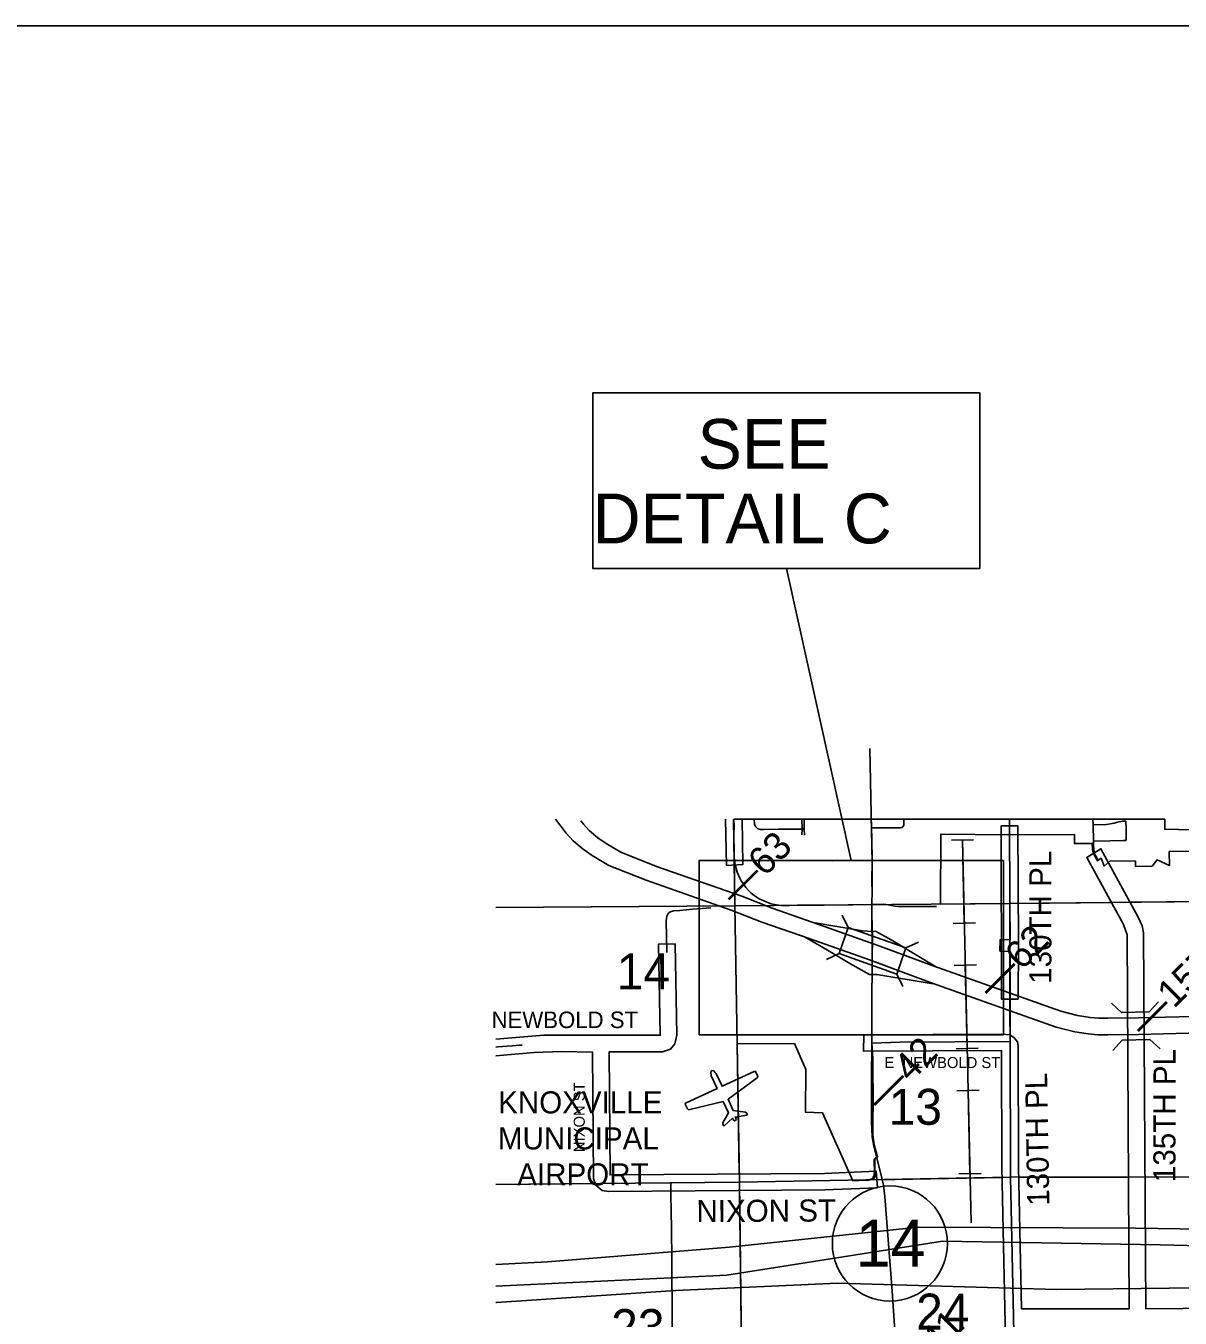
# Model space of a CAD drawing. Extents: x 10133 to 81668, y 5524 to 11018.
# Drawn here: x 21778 to 22301, y 9359 to 9944 of the extents above; entities that cross this region are included whole.
import ezdxf

# ---------------------------------------------------------------- set-up
doc = ezdxf.new("R2010")
doc.units = 0
for name, color, linetype in [('Default', 7, 'Continuous'), ('DisCLMLSUR', 7, 'Continuous'), ('Level 3', 7, 'Continuous'), ('trf_Signal_(Temp)_Layout', 7, 'Continuous')]:
    doc.layers.add(name, color=color, linetype=linetype)

msp = doc.modelspace()

# ---------------------------------------------------------------- linework, layer by layer
at = {"layer": 'Default'}
for p, q in [((22293.81, 9585.14), (22098.73, 9585.14)), ((22197.16, 9575.65), (22207.22, 9575.88)), ((22150.51, 9536.15), (22147.82, 9541.79)), ((22198, 9538), (22208.08, 9538.22)), ((22176.63, 9526.9), (22182.27, 9529.59)), ((22146.33, 9524.37), (22140.69, 9521.68)), ((22198.43, 9518.98), (22208.49, 9519.21)), ((22172.46, 9515.11), (22175.15, 9509.47)), ((22199.27, 9481.32), (22209.35, 9481.55)), ((22199.7, 9462.31), (22209.76, 9462.53)), ((22200.54, 9424.65), (22210.62, 9424.88))]:
    msp.add_line(p, q, dxfattribs=at)
for points in [[(22095.37, 9564.16), (22094.93, 9585.14)], [(22102.43, 9585.14), (22102.85, 9564.68), (22095.37, 9564.16)], [(22098.62, 9585.14), (22099.18, 9545.99)], [(22098.73, 9585.14), (22098.82, 9581.82), (22098.76, 9578.88), (22098.79, 9576.52), (22098.82, 9571.57), (22098.86, 9567.97), (22099.17, 9545.98), (22100.2, 9483.47), (22126.17, 9483.65), (22131.25, 9471.96), (22131.2, 9452.56), (22138.87, 9452.37), (22152.6, 9421.56), (22155.22, 9421.64), (22158.5, 9421.82), (22159.68, 9421.91), (22160.48, 9422), (22161.39, 9422.27), (22161.98, 9422.57), (22162.26, 9422.82), (22162.51, 9423.24), (22162.55, 9423.76), (22162.58, 9426.56), (22162.51, 9430.96), (22162.58, 9431.24), (22162.73, 9431.52), (22162.91, 9431.73), (22163.13, 9432), (22163.35, 9432.23), (22163.77, 9432.47), (22162.24, 9437.84), (22161.87, 9440.15), (22161.65, 9442.53), (22161.63, 9443.88), (22161.67, 9446.1), (22161.68, 9447.56), (22161.71, 9458.07), (22161.62, 9473.36), (22161.59, 9476.84), (22161.21, 9483.87), (22173.79, 9484.25), (22223.72, 9484.56), (22223.68, 9502.4), (22223.61, 9507.5), (22223.61, 9509.9), (22223.71, 9523.91), (22223.73, 9525.33), (22219.14, 9525.45), (22219.24, 9530.65), (22223.75, 9530.58), (22223.58, 9547.02), (22192.24, 9546.76), (22192.36, 9578.35), (22223.47, 9578.13), (22252.9, 9578.27), (22252.9, 9574.1), (22260.93, 9574.16), (22261.07, 9571.49), (22261.62, 9569.38), (22262.36, 9567.97), (22263.3, 9566.36), (22264.95, 9567.47), (22266.34, 9563.94), (22268.97, 9566.25), (22280.45, 9566.17), (22280.52, 9563.68), (22288.01, 9563.93), (22290.29, 9566.74), (22295.9, 9564.22), (22295.8, 9570.52), (22316.45, 9570.7)], [(22129.6, 9580.66), (22125.81, 9580.66), (22118.71, 9580.56), (22112.15, 9580.51), (22110.63, 9580.53), (22110.13, 9580.65), (22109.47, 9580.96), (22109, 9581.34), (22108.71, 9581.69), (22108.31, 9582.27), (22108.12, 9582.68), (22108.02, 9583.25), (22107.91, 9585.04), (22107.91, 9585.14)], [(22129.46, 9585.14), (22129.6, 9580.66)], [(22130.62, 9580.66), (22130.53, 9585.14)], [(22161.28, 9532.53), (22161.24, 9534.88), (22161.18, 9541.27), (22161.17, 9546.48), (22161.29, 9552.86), (22161.2, 9556.16), (22161.22, 9557.85), (22161.32, 9565.35), (22161.3, 9566.52), (22161.1, 9576.43), (22161.01, 9581.27), (22160.93, 9585.14)], [(22161.01, 9581.27), (22164.07, 9581.21), (22174.1, 9581.27), (22174.69, 9581.37), (22175.16, 9581.63), (22175.29, 9581.83), (22175.39, 9581.96), (22175.62, 9582.43), (22175.72, 9583.12), (22175.72, 9584.5), (22175.7, 9585.14)], [(22227.35, 9503.75), (22219.86, 9503.75), (22219.69, 9582.14), (22227.19, 9582.18), (22227.52, 9528.77), (22227.35, 9503.75)], [(22223.47, 9578.41), (22223.42, 9585.14)], [(22223.46, 9585.14), (22223.58, 9547.02)], [(22263.64, 9566.59), (22262.95, 9567.71), (22262.16, 9569.22), (22261.73, 9570.51), (22261.6, 9571.35), (22261.52, 9573.73), (22261.54, 9575.18), (22261.33, 9582.66), (22261.22, 9585.14)], [(22261.54, 9575.18), (22268.88, 9575.37), (22275, 9575.53), (22276.06, 9575.56), (22276.25, 9575.73), (22276.32, 9575.79), (22276.29, 9581.05), (22276.08, 9584.28), (22275.86, 9584.29), (22275.61, 9584.31), (22274.71, 9584.28), (22272.93, 9583.91), (22270.85, 9583.39), (22267.33, 9582.81), (22261.33, 9582.66)], [(22312.41, 9580.23), (22293.75, 9580.62), (22293.81, 9585.14)], [(22129.6, 9580.66), (22129.54, 9578.02)], [(22130.62, 9580.66), (22129.6, 9580.66)], [(22130.68, 9577.91), (22130.62, 9580.66)], [(22206.08, 9402.49), (22202.2, 9575.77)], [(22202.2, 9575.77), (22203.04, 9538.11)], [(22221.94, 9335.76), (22220.02, 9427.77), (22219.9, 9480.46), (22157.42, 9480.14), (22157.5, 9487.63), (22219.86, 9487.96), (22223.57, 9487.53), (22225.62, 9486.31), (22227.03, 9484.38), (22227.37, 9482.84), (22227.51, 9427.84), (22228.92, 9363.68), (22277.63, 9363.7), (22276.77, 9532.78), (22275.02, 9537.49), (22258.48, 9567.81), (22264.86, 9571.75), (22281.73, 9540.84), (22283.49, 9536.83), (22284.2, 9533.81), (22285.13, 9363.68), (22403.02, 9364.64)], [(22098.85, 9568.16), (22098.86, 9567.97), (22098.96, 9566.57), (22099.25, 9564.44), (22099.75, 9562.81), (22100.24, 9561.18), (22101.29, 9558.79), (22102.1, 9557.22), (22103.33, 9555.39), (22104.17, 9554.31), (22105.42, 9552.88), (22106.59, 9551.75), (22107.9, 9550.7), (22109.27, 9549.74), (22110.52, 9549.04), (22111.94, 9548.31), (22113.6, 9547.56), (22115.67, 9546.89), (22117.83, 9546.33), (22119.92, 9546.1), (22121.9, 9546.04), (22123.76, 9546.1), (22127.52, 9546.25), (22131.16, 9546.25), (22135.35, 9546.22), (22139.63, 9546.25), (22161.17, 9546.48)], [(22143.53, 9566.34), (22160.14, 9566.51)], [(22099.18, 9545.99), (22223.58, 9547.02)], [(22161.17, 9546.48), (22166.45, 9546.65), (22168.59, 9546.46), (22170.14, 9546.07), (22171.6, 9545.78), (22173.27, 9545.66), (22174.31, 9545.58), (22184.65, 9545.58), (22190.43, 9545.58)], [(22192.25, 9546.76), (22219.83, 9546.99)], [(22223.58, 9547.02), (22342.94, 9548.24)], [(22223.58, 9547.02), (22223.86, 9423.18)], [(22227.33, 9547.06), (22269.69, 9547.49)], [(22278.14, 9547.58), (22342.94, 9548.24)], [(21991.02, 9545.25), (22099.18, 9545.99)], [(21991.02, 9545.25), (22098.88, 9545.98)], [(22068.42, 9524.91), (22068.12, 9539.22), (22068.35, 9541.32), (22068.81, 9542.2), (22069.47, 9542.91), (22070.34, 9543.42), (22071.38, 9543.69), (22074.3, 9543.91), (22079.94, 9544.44), (22088.32, 9545.1)], [(22099.18, 9545.99), (22101.23, 9420.93)], [(22161.26, 9534.4), (22156.88, 9534.67), (22134.63, 9538.48)], [(21991.02, 9485.62), (22012.68, 9487.43), (22065.39, 9487.38), (22064.6, 9528.58), (22072.09, 9528.74), (22072.91, 9487.51), (22072.06, 9483.48), (22070.05, 9481.15), (22066.38, 9479.89), (22042.31, 9479.92), (22042.72, 9424.23), (22139.81, 9424.93), (22163.13, 9425.94), (22163.71, 9418.46), (22139.86, 9417.44), (22042.05, 9416.71), (22039.14, 9417.22), (22036.25, 9419.53), (22035.21, 9422.67), (22034.81, 9479.83), (22020.79, 9480.09), (22008.39, 9479.68), (21991.02, 9478.13)], [(22131.06, 9531.78), (22142.97, 9524.87), (22151.22, 9519.86), (22160.08, 9514.89), (22161.36, 9514.86)], [(22172.7, 9337.95), (22170.39, 9371.58), (22167.09, 9414.46), (22166.41, 9419.61), (22165.28, 9424.69), (22162.1, 9437.25), (22161.4, 9441.42), (22161.08, 9448.09), (22161.24, 9503.33), (22161.49, 9534.52)], [(22190.47, 9518.28), (22169.87, 9530.51), (22162.89, 9534.44), (22161.26, 9534.4)], [(22161.36, 9525.04), (22161.28, 9532.53)], [(22161.35, 9516.9), (22161.35, 9522.22), (22161.36, 9523.87), (22161.36, 9525.04)], [(22363.01, 9497.37), (22349.6, 9497.01), (22281.73, 9495.32), (22268.04, 9495.08), (22263.9, 9495.12), (22259.95, 9495.49), (22254.33, 9496.37), (22246.67, 9498.25), (22191.09, 9518.05), (22190.09, 9518.42)], [(22203.47, 9519.09), (22204.31, 9481.44)], [(22161.36, 9514.86), (22163.43, 9514.82), (22188.02, 9510.77), (22189.5, 9510.65)], [(22290.93, 9502.57), (22286.66, 9498.02), (22274.16, 9497.63), (22269.61, 9501.91)], [(22223.7, 9494.93), (22223.71, 9487.46)], [(21991.02, 9482.04), (21991.95, 9482.14), (21996.11, 9482.47), (21998.61, 9482.67), (22001.78, 9482.91), (22002.97, 9482.99)], [(22100.21, 9483.47), (22101.17, 9424.71)], [(22291.6, 9481.25), (22287.05, 9485.53), (22274.55, 9485.14), (22270.27, 9480.58)], [(22204.74, 9462.42), (22205.58, 9424.76)], [(22159.68, 9421.91), (22160.48, 9422.12), (22161.14, 9422.43), (22161.63, 9422.84), (22162, 9423.39), (22162.27, 9424.09), (22162.35, 9425.72), (22162.25, 9430.51), (22162.25, 9430.76), (22162.26, 9431.03), (22162.33, 9431.28), (22162.44, 9431.52), (22162.6, 9431.73), (22162.8, 9431.9), (22163.35, 9432.23)], [(21991.02, 9419.93), (22101.23, 9420.93)], [(21991.02, 9419.93), (22035.86, 9420.34)], [(22072.25, 9235.15), (22072.09, 9252.57), (22071.9, 9273.18), (22071.67, 9285.78), (22071.34, 9296.41), (22071.37, 9305.83), (22071.3, 9315.9), (22071.2, 9330.71), (22071.06, 9340.04), (22071.06, 9346.86), (22070.85, 9353.57), (22070.88, 9365.86), (22070.69, 9378.67), (22070.62, 9385.37), (22070.46, 9400.42), (22070.41, 9407.27), (22070.2, 9415.98), (22070.2, 9419.82), (22070.34, 9420.65)], [(22101.23, 9420.93), (22223.86, 9423.18)], [(22101.23, 9420.93), (22102.81, 9296.39)], [(22163.44, 9422.07), (22220.09, 9423.11)], [(22223.86, 9423.18), (22343.21, 9423.31)], [(22223.86, 9423.18), (22226.65, 9296.85)], [(22227.59, 9423.19), (22277.06, 9423.24)], [(22284.55, 9423.25), (22343.21, 9423.31)], [(22101.28, 9417.21), (22102.81, 9296.39)], [(22810.38, 9410.15), (22717.96, 9403.04), (22623.16, 9396.95), (22509.76, 9396.68), (22390.89, 9398.43), (22280.47, 9400.16), (22182.2, 9400.62), (22096.83, 9391.49), (22014.43, 9384.88), (21991.02, 9383.7)], [(22810.38, 9401.29), (22713.24, 9393.25), (22600.32, 9387.44), (22438.78, 9389.03), (22291.63, 9392.6), (22193.11, 9394.31), (22095.57, 9378.93), (21991.02, 9373.88)], [(22810.38, 9390.93), (22808.53, 9390.54), (22697.35, 9383.22), (22537.78, 9380.03), (22419.41, 9376), (22334.04, 9373.41), (22244.96, 9372.33), (22145.7, 9375.3), (22072.49, 9371.94), (21991.34, 9366.58), (21991.02, 9366.54)]]:
    msp.add_lwpolyline(points, dxfattribs=at)
for points in [[(22172.46, 9515.11), (22146.33, 9524.37), (22150.51, 9536.15), (22176.63, 9526.9)], [(22088.75, 9471.41), (22088.29, 9470.65), (22088.46, 9469.1), (22091.16, 9463.27), (22076.82, 9456.62), (22076.7, 9456.29), (22077.73, 9454.05), (22078.17, 9453.71), (22093.86, 9457.44), (22096.25, 9452.28), (22093.69, 9447.83), (22093.67, 9447.28), (22093.98, 9446.6), (22094.31, 9446.48), (22098.17, 9449.9), (22098.59, 9449.01), (22099.02, 9448.66), (22099.69, 9448.97), (22099.71, 9449.53), (22099.29, 9450.42), (22104.62, 9451.26), (22104.74, 9451.59), (22104.43, 9452.26), (22104, 9452.6), (22098.49, 9453.32), (22096.11, 9458.48), (22109.33, 9468.14), (22109.57, 9468.8), (22108.53, 9471.04), (22107.98, 9471.06), (22093.41, 9464.31), (22090.71, 9470.14), (22090.17, 9470.7), (22089.63, 9471.27)]]:
    msp.add_lwpolyline(points, close=True, dxfattribs=at)
msp.add_circle((22169.36, 9393.21), 26.06, dxfattribs=at)
at = {"layer": 'Level 3'}
msp.add_lwpolyline([(20932.52, 9944.02), (24067.53, 9944.02), (24067.53, 7924.02), (20932.52, 7924.02)], close=True, dxfattribs=at)
at = {"layer": 'trf_Signal_(Temp)_Layout'}
msp.add_line((22122.5, 9698.54), (22151.84, 9566.43), dxfattribs=at)
for points in [[(22034.94, 9778.03), (22210.05, 9778.03), (22210.05, 9698.54), (22034.94, 9698.54)], [(22082.98, 9487.66), (22082.98, 9566.43), (22220.7, 9566.43), (22220.7, 9487.66)]]:
    msp.add_lwpolyline(points, close=True, dxfattribs=at)
for points in [[(22161.28, 9532.33), (22161.17, 9546.48), (22161.3, 9552.87), (22161.33, 9565.35), (22160.24, 9617.11)], [(22395.23, 9490.71), (22349.73, 9489.51), (22281.82, 9487.82), (22268.03, 9487.58), (22263.52, 9487.62), (22259.02, 9488.04), (22252.98, 9488.99), (22244.64, 9491.03), (22188.52, 9511), (22160.08, 9521.51), (22132.84, 9531.16), (22111.4, 9538.58), (22097.52, 9544.03), (22059.04, 9557.56), (22042.16, 9564.24), (22034.66, 9568.69), (22030.51, 9571.55), (22025.98, 9575.38), (22022.81, 9578.75), (22018.05, 9585.14)], [(22190.09, 9518.42), (22164.76, 9527.78), (22137.24, 9537.53), (22116.12, 9544.83), (22102.29, 9550.27), (22063.77, 9563.81), (22047.5, 9570.25), (22040.91, 9574.18), (22037.19, 9576.74), (22033.27, 9580.05), (22030.67, 9582.82), (22029.52, 9584.36)]]:
    msp.add_lwpolyline(points, dxfattribs=at)

# ---------------------------------------------------------------- texts
at = {"layer": 'Default'}
for s, height, rotation, p in [('‒‒63', 12.5, 45, (22099.6, 9545.62)), ('130TH PL', 10, 90, (22242.46, 9510.66)), ('‒‒62', 12.5, 45, (22215.9, 9503.29)), ('14', 16.25, 0.01525, (22045.75, 9508.14)), ('‒‒157', 12.5, 45, (22284.82, 9486.07)), ('‒‒42', 12.5, 45, (22165.54, 9452.62)), ('135TH PL', 10, 89.97925, (22298.61, 9420.97)), ('NIXON ST', 5, 90, (22031.25, 9434.54)), ('130TH PL', 10, 91, (22241.54, 9410.31)), ('KNOXVILLE', 10, 0.01495, (21992.06, 9452.04)), ('13', 16.25, 0.01615, (22168.75, 9446.9)), ('MUNICIPAL', 10, 0.01495, (21991.95, 9435.74)), ('AIRPORT', 10, 0.01495, (22000.7, 9419.45)), ('NIXON ST', 10, 0.30587, (22081.82, 9402.85)), ('24', 16.25, 0.01622, (22181.22, 9354.29)), ('23', 16.25, 0.01539, (22043.21, 9347.26)), ('‒‒41', 12.5, 45, (22177.53, 9329.25))]:
    msp.add_text(s, height=height, rotation=rotation, dxfattribs=at).set_placement(p)
for s, height, p in [('NEWBOLD ST', 7.5, (21989.07, 9490.64)), ('E  NEWBOLD ST', 5, (22166.93, 9472.57)), ('14', 21.25, (22153.87, 9382.73))]:
    msp.add_text(s, height=height, dxfattribs=at).set_placement(p)
at = {"layer": 'DisCLMLSUR'}
for s, p in [(' SEE', (22073.93, 9743.68)), ('  DETAIL C', (22018.05, 9709.93))]:
    msp.add_text(s, height=22.5, dxfattribs=at).set_placement(p)

doc.saveas('drawing.dxf')
